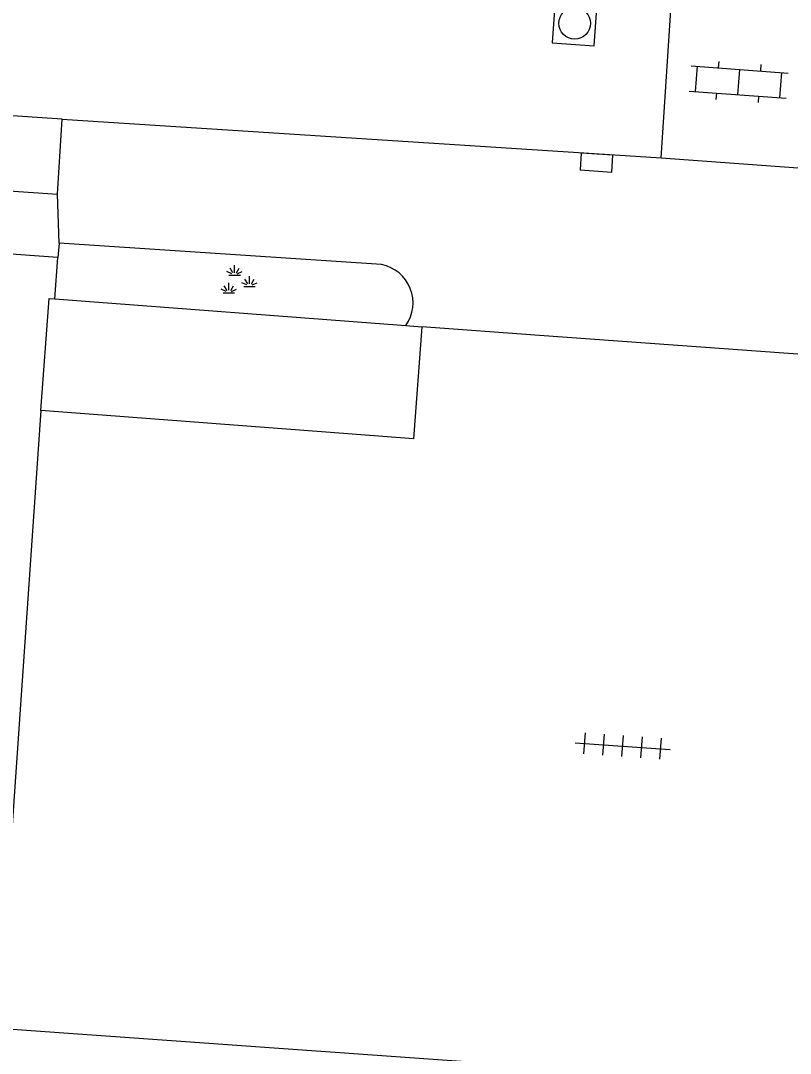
# Model space of a CAD drawing. Extents: x 132994 to 136000, y 393499 to 395512.
# Drawn here: x 133614.29 to 133632.49, y 395232.1 to 395256.51 of the extents above; entities that cross this region are included whole.
import ezdxf

# ---------------------------------------------------------------- set-up
doc = ezdxf.new("R2010")
doc.units = 0
for name, color, linetype in [('gg-afsc-hekwerk', 7, 'Continuous'), ('gg-afsc-muur', 7, 'Continuous'), ('gg-bbg-bijgebouw', 7, 'Continuous'), ('gg-bbg-hoofdgebouw', 7, 'Continuous'), ('gg-knt-verharding', 7, 'Continuous'), ('gg-knt-verharding nz', 7, 'Continuous'), ('gt-grn-weggrens', 7, 'Continuous'), ('gt-symb-groenvak', 7, 'Continuous'), ('gt-symb-klinker verharding', 7, 'Continuous'), ('gt-symb-kolk', 7, 'Continuous'), ('gt-symb-rioolschacht', 7, 'Continuous'), ('gt-symb-tegel verharding', 7, 'Continuous')]:
    doc.layers.add(name, color=color, linetype=linetype)

# ---------------------------------------------------------------- blocks, each defined once
blk = doc.blocks.new('gt0-RS')
at = {"layer": 'gt-symb-rioolschacht'}
blk.add_lwpolyline([(-0.5, -0.5), (0.5, -0.5), (0.5, 0.5), (-0.5, 0.5)], close=True, dxfattribs=at)
blk.add_circle((0, 0), 0.375, dxfattribs=at)
blk = doc.blocks.new('gt0-KOLK')
at = {"layer": 'gt-symb-kolk'}
blk.add_lwpolyline([(0, 0), (0.375, 0), (0.375, 0.4), (-0.375, 0.4), (-0.375, 0), (0, 0)], dxfattribs=at)
blk = doc.blocks.new('gt0-TEG1')
at = {"layer": 'gt-symb-tegel verharding'}
for p, q in [((-0.9, -0.25), (-0.9, 0.25)), ((-0.45, -0.25), (-0.45, 0.25)), ((0, -0.25), (0, 0.25)), ((0.45, -0.25), (0.45, 0.25)), ((0.9, -0.25), (0.9, 0.25)), ((-1.125, 0), (1.125, 0))]:
    blk.add_line(p, q, dxfattribs=at)
blk = doc.blocks.new('gt0-KL1')
at = {"layer": 'gt-symb-klinker verharding'}
for p, q in [((-1.15, 0.3), (1.15, 0.3)), ((-1, -0.3), (-1, 0.3)), ((-0.5, 0.3), (-0.5, 0.45)), ((0, -0.3), (0, 0.3)), ((0.5, 0.3), (0.5, 0.45)), ((1, -0.3), (1, 0.3)), ((-1.15, -0.3), (1.15, -0.3)), ((-0.5, -0.45), (-0.5, -0.3)), ((0.5, -0.45), (0.5, -0.3))]:
    blk.add_line(p, q, dxfattribs=at)
blk = doc.blocks.new('gt0-GRVAK')
at = {"layer": 'gt-symb-groenvak'}
for p, q in [((-0.091, 0.211), (-0.156, 0.322)), ((-0.047, 0.214), (-0.047, 0.393)), ((-0.004, 0.211), (0.061, 0.322)), ((-0.11, 0.189), (-0.228, 0.24)), ((-0.182, 0.153), (0.088, 0.153)), ((0.015, 0.189), (0.133, 0.24)), ((0.262, -0.052), (0.197, 0.059)), ((0.305, -0.049), (0.305, 0.13)), ((0.349, -0.052), (0.414, 0.059)), ((-0.245, -0.228), (-0.363, -0.177)), ((-0.226, -0.206), (-0.291, -0.095)), ((-0.183, -0.203), (-0.183, -0.024)), ((-0.139, -0.206), (-0.074, -0.095)), ((-0.12, -0.228), (-0.002, -0.177)), ((0.243, -0.074), (0.125, -0.023)), ((0.17, -0.11), (0.441, -0.11)), ((0.368, -0.074), (0.486, -0.023)), ((-0.318, -0.264), (-0.047, -0.264))]:
    blk.add_line(p, q, dxfattribs=at)

msp = doc.modelspace()

# ---------------------------------------------------------------- linework, layer by layer
at = {"layer": 'gg-afsc-hekwerk'}
for p, q in [((133615.17, 395250.906), (133605.367, 395251.608)), ((133615.103, 395249.929), (133615.17, 395250.906)), ((133626.554, 395249.064), (133623.776, 395249.271)), ((133614.766, 395247.293), (133613.864, 395234.182))]:
    msp.add_line(p, q, dxfattribs=at)
at = {"layer": 'gg-afsc-muur'}
msp.add_line((133632.988, 395248.601), (133626.554, 395249.064), dxfattribs=at)
at = {"layer": 'gg-bbg-bijgebouw'}
for p, q in [((133615.103, 395249.929), (133623.399, 395249.299)), ((133623.399, 395249.299), (133623.776, 395249.271))]:
    msp.add_line(p, q, dxfattribs=at)
for points in [[(133614.766, 395247.293), (133614.967, 395249.939), (133615.103, 395249.929)], [(133623.776, 395249.271), (133623.576, 395246.624), (133614.766, 395247.293)]]:
    msp.add_lwpolyline(points, dxfattribs=at)
at = {"layer": 'gg-bbg-hoofdgebouw'}
msp.add_lwpolyline([(133613.761, 395232.688), (133629.568, 395231.562), (133628.012, 395209.841), (133612.121, 395210.955)], dxfattribs=at)
at = {"layer": 'gg-knt-verharding'}
for p, q in [((133629.431, 395253.261), (133629.674, 395256.991)), ((133615.16, 395252.402), (133615.273, 395254.178)), ((133615.273, 395254.178), (133629.431, 395253.261)), ((133629.431, 395253.261), (133632.992, 395253.006)), ((133615.198, 395251.249), (133615.17, 395250.906)), ((133622.825, 395250.738), (133615.198, 395251.249))]:
    msp.add_line(p, q, dxfattribs=at)
msp.add_lwpolyline([(133589.944, 395255.916), (133589.831, 395254.136), (133615.16, 395252.402)], dxfattribs=at)
msp.add_arc((133622.644, 395249.832), 0.924, 324.7877, 78.7053, dxfattribs=at)
at = {"layer": 'gg-knt-verharding nz'}
msp.add_line((133615.273, 395254.178), (133589.944, 395255.916), dxfattribs=at)
at = {"layer": 'gt-grn-weggrens'}
msp.add_line((133615.198, 395251.249), (133615.16, 395252.402), dxfattribs=at)

# ---------------------------------------------------------------- block references
at = {"layer": 'gt-symb-groenvak'}
msp.add_blockref('gt0-GRVAK', (133619.397, 395250.334), dxfattribs=at)
at = {"layer": 'gt-symb-klinker verharding', "rotation": -4.302011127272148}
msp.add_blockref('gt0-KL1', (133631.266, 395255.055), dxfattribs=at)
at = {"layer": 'gt-symb-kolk', "rotation": 176.27357411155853}
msp.add_blockref('gt0-KOLK', (133627.919, 395253.351), dxfattribs=at)
at = {"layer": 'gt-symb-rioolschacht', "rotation": 175.9266355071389}
msp.add_blockref('gt0-RS', (133627.389, 395256.444), dxfattribs=at)
at = {"layer": 'gt-symb-tegel verharding', "rotation": -4.012171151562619}
msp.add_blockref('gt0-TEG1', (133628.523, 395239.36), dxfattribs=at)

doc.saveas('drawing.dxf')
